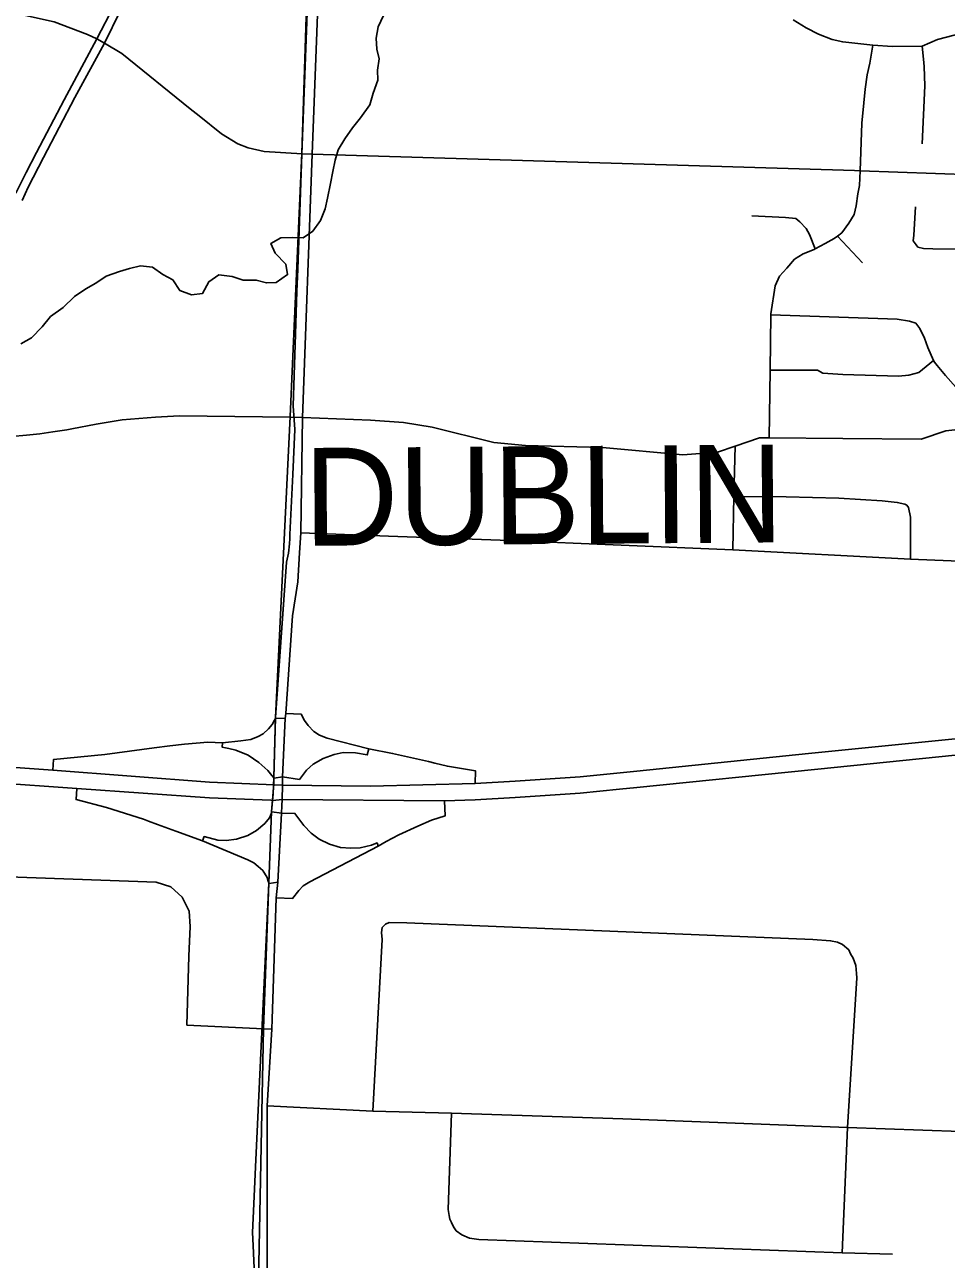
# Model space of a CAD drawing. Extents: x 114604 to 551442, y 316898 to 567001.
# Drawn here: x 179238 to 183948, y 438004 to 444314 of the extents above; entities that cross this region are included whole.
import ezdxf

# ---------------------------------------------------------------- set-up
doc = ezdxf.new("R2010")
doc.units = 0
for name, color, linetype in [('GE_P_Alignment_100_Cardinal_Points', 7, 'Continuous'), ('GE_P_Alignment_100_Stations', 7, 'Continuous'), ('GE_P_Alignment_500_Bearings', 7, 'Continuous'), ('GE_P_Alignment_500_Cardinal_Points', 7, 'Continuous'), ('GE_P_Alignment_500_Distances', 7, 'Continuous'), ('GE_P_Alignment_500_Stations', 7, 'Continuous'), ('PM_P_Cells', 7, 'Continuous'), ('SH_Named_Boundary', 7, 'Continuous')]:
    doc.layers.add(name, color=color, linetype=linetype)

msp = doc.modelspace()

# ---------------------------------------------------------------- linework, layer by layer
at = {"layer": 'GE_P_Alignment_100_Cardinal_Points'}
for p, q in [((183519.4, 443096.2), (183392.1, 443233.8)), ((180502.5, 439231.3), (180523.6, 439851)), ((183416.4, 438037.6), (183443.3, 438677.1))]:
    msp.add_line(p, q, dxfattribs=at)
for points in [[(180707.6, 443652.3), (180766.9, 445212.1), (180797.4, 446055.1), (180821.6, 446633.6), (180841.4, 447108.3), (180893.6, 448652.8), (180914.2, 449155.4), (180954, 450100.5), (181002.5, 451286.7), (180984.5, 451410.3)], [(179193.5, 443452.6), (179244.8, 443559.2), (179299.3, 443661), (179440.6, 443930.8), (179606.3, 444242.3), (179693.1, 444408.2)], [(179224.5, 443415), (179255.1, 443483.9), (179334.3, 443636.1), (179494.2, 443941.8), (179645.4, 444220.4), (179726.6, 444383.3)], [(183165.4, 444339), (183232.2, 444297.4), (183295.8, 444266.3), (183364.4, 444238.5), (183418.5, 444225.6), (183572.7, 444208.9), (183672.9, 444202.9), (183823.9, 444205), (183902.8, 444238.1), (184113.4, 444293.5), (184173.1, 444333.5)], [(183042.4, 442201.8), (183047.5, 442548.9), (183051.7, 442830.8), (183051.8, 442836.5), (183073.4, 442978.8), (183095.6, 443028.2), (183133, 443069), (183171.6, 443115.6), (183216.1, 443143.2), (183272.8, 443165.3), (183278.2, 443168.2), (183329.1, 443196.2), (183375.3, 443220.8), (183392.1, 443233.8), (183414, 443250.8), (183449.9, 443300.4), (183477.7, 443343.7), (183488, 443389), (183496.2, 443449), (183504.5, 443492.5), (183507.3, 443567.1), (183516.3, 443810), (183526.1, 443914.9), (183533.8, 443983.7), (183543.8, 444058.3), (183556.8, 444117.1), (183572.7, 444208.9)], [(183825.2, 443705.1), (183837.9, 444002.1), (183834.6, 444099.9), (183830.9, 444138.2), (183823.9, 444205)], [(180650, 441716.6), (180657.9, 442307.1), (180707.6, 443652.3)], [(182954, 443337.2), (183127, 443329), (183178.4, 443324), (183199.8, 443306.2), (183232.1, 443273.1), (183248.8, 443240.9), (183278.2, 443168.2)], [(184065.2, 443167.1), (183879.2, 443168.6), (183831.2, 443171), (183803.2, 443177.3), (183793.3, 443189.4), (183779.5, 443209.5), (183781.8, 443237.6), (183791.2, 443383.8)], [(183051.7, 442830.8), (183697.3, 442808.6), (183760.1, 442799.1)], [(184069.3, 442251.1), (184067.6, 442351.9), (184049.6, 442384.9), (184021.9, 442427), (183996, 442460.9), (183943.4, 442521.9), (183901.4, 442571.4), (183887.1, 442588.7), (183883.5, 442597), (183854.3, 442664.8), (183837.1, 442711.1), (183812, 442761.6), (183792.3, 442788), (183760.1, 442799.1)], [(183047.5, 442548.9), (183289.3, 442548.5), (183317.2, 442533.3), (183418.5, 442525.7), (183704.5, 442518.3), (183756, 442523.4), (183807.8, 442535.7), (183883.5, 442597)], [(179170.7, 442210.1), (179247.6, 442215.5), (179315.8, 442222.4), (179381.5, 442232.5), (179453.6, 442243.5), (179479.3, 442249.3), (179604.2, 442272.6), (179736.5, 442293.7), (179907, 442308.5), (180029.1, 442315), (180170.3, 442312.8), (180595.4, 442308.4), (180657.9, 442307.1)], [(180657.9, 442307.1), (181004.9, 442292.8), (181173.4, 442280.6), (181320, 442256.4), (181635.4, 442179.5), (181797.2, 442163.8), (182191.3, 442153.2), (182601.2, 442115.9), (182778.8, 442129.1), (182869.1, 442159.7), (182994.1, 442202.1), (183042.4, 442201.8), (183419.4, 442199.2), (183819.3, 442196.1), (183946, 442238.7), (184069.3, 442251.1)], [(182856.3, 441630.1), (182862.9, 441902.7), (182869.1, 442159.7)], [(182862.9, 441902.7), (183129.1, 441901.2), (183399.7, 441894.9), (183621, 441881.1), (183697.6, 441872.1), (183735.6, 441862.9), (183746.3, 441858.3), (183755.3, 441846.5), (183765.8, 441796.7), (183765.2, 441582)], [(180572.9, 440793.6), (180607.4, 441292.1), (180633.3, 441467.4), (180643.2, 441614.3), (180650, 441716.6)], [(180650, 441716.6), (181096.7, 441699.6), (181715.8, 441677.4), (182856.3, 441630.1), (183765.2, 441582), (184597.3, 441548.3), (185242.5, 441522.2)], [(180552.5, 440321), (180554.3, 440354), (180556, 440428), (180555.7, 440469.3), (180569.8, 440768.6), (180572.9, 440793.6)], [(180523.6, 439851), (180531.3, 439931.8), (180550.5, 440284.4), (180552.5, 440321)], [(178287.7, 439804.7), (178333.5, 439859.5), (178359.9, 439884.5), (178404.3, 439909.3), (178453.9, 439919.8), (178595.1, 439931.9), (178891.2, 439956), (179011.9, 439964.4), (179909.8, 439931.7), (179985.5, 439908.6), (180043.7, 439855), (180078.8, 439783.9), (180084.2, 439704.8), (180077.6, 439553.2), (180067.6, 439201), (180459.4, 439181.7), (180500.8, 439179.7)], [(181016.9, 438762.1), (181064.9, 439639.2), (181062.1, 439674.5), (181065.4, 439700.6), (181082.9, 439716.2)], [(181082.9, 439716.2), (181100.9, 439724.9), (181190.6, 439724.6), (183265.3, 439637.8), (183356.6, 439632.5), (183392.2, 439624.6), (183416.9, 439613.4), (183449.5, 439586.1)], [(183443.3, 438677.1), (183490.3, 439443.2), (183488.6, 439464.7), (183485, 439505), (183471.5, 439542.9), (183458.1, 439566.1), (183449.5, 439586.1)], [(180477.5, 437804.2), (180477.8, 438788.2), (180500.8, 439179.7), (180502.5, 439231.3)], [(181419.4, 438192.7), (181410.9, 438209.5), (181407.5, 438228.5), (181402.1, 438259), (181418.9, 438750.9)], [(181419.4, 438192.7), (181429, 438170.7), (181443.9, 438149.7), (181471.4, 438129.9), (181511.6, 438112.3), (181559.1, 438105.3), (183416.4, 438037.6), (183672.3, 438029.8)]]:
    msp.add_lwpolyline(points, dxfattribs=at)
at = {"layer": 'GE_P_Alignment_100_Stations'}
for points in [[(180705.8, 445007.5), (180654.2, 443651.8), (180633.2, 443065), (180628.9, 442950.2), (180621, 442679.2), (180610.1, 442365.3), (180619.5, 442245.4), (180608.2, 442015.5), (180593.2, 441709.3), (180592.6, 441687.3), (180591.5, 441661.4), (180585.5, 441613.9), (180575.4, 441567), (180519.3, 440773.4), (180511.6, 440465.6), (180508.1, 440382.5), (180500, 440293.1), (180485.5, 439926.9), (180439.4, 438948.8), (180416.3, 438438.8), (180409.5, 438288.5), (180402.8, 438140.9), (180405.8, 438075.2), (180412.9, 437920.5)], [(180412.9, 437920.5), (180405.8, 438075.2), (180402.8, 438140.9), (180409.5, 438288.5), (180416.3, 438438.8), (180439.4, 438948.8), (180485.5, 439926.9), (180500, 440293.1), (180508.1, 440382.5), (180511.5, 440466.9), (180520, 440780.1), (180575.4, 441567), (180585.5, 441613.9), (180591.5, 441661.4), (180592.6, 441687.3), (180593.2, 441709.3), (180608.2, 442015.5), (180619.5, 442245.4), (180610.1, 442365.3), (180621, 442679.2), (180628.9, 442950.2), (180633.2, 443065), (180654.2, 443653.1), (180705.8, 445007.5)]]:
    msp.add_lwpolyline(points, dxfattribs=at)
at = {"layer": 'GE_P_Alignment_500_Bearings'}
msp.add_line((180655.6, 443654.8), (180707.6, 443652.3), dxfattribs=at)
for points in [[(178398.3, 444313.9), (178494.3, 444316.2), (178625.3, 444331.8), (178831.5, 444365.5), (179008.4, 444380.2), (179212.2, 444367.4), (179389.4, 444329.3), (179558.9, 444263.5), (179606.3, 444242.3), (179645.4, 444220.4), (179735.2, 444167.2), (180084.3, 443883.9), (180129.2, 443847.9)], [(180129.2, 443847.9), (180243.4, 443756.4), (180327.7, 443704.3), (180379.6, 443684.5), (180462.3, 443665.9), (180655.6, 443654.8)], [(180707.6, 443652.3), (183478.6, 443568.1), (183507.3, 443567.1)], [(183507.3, 443567.1), (184085.4, 443547.2), (184690.6, 443526.4)], [(180477.8, 438788.2), (181016.9, 438762.1), (181418.9, 438750.9), (182295, 438721.5), (183443.3, 438677.1), (184598, 438636.9), (184942.9, 438622.4), (185045.3, 438594.5), (185106.3, 438552.1), (185169, 438452.8), (185311.7, 438524.7), (185451.7, 438574.2), (185685.6, 438600.5), (185806.3, 438599), (185869.6, 438595.6), (186463.7, 438577.5), (186544.2, 438574.5), (186653.3, 438571.4)]]:
    msp.add_lwpolyline(points, dxfattribs=at)
at = {"layer": 'GE_P_Alignment_500_Cardinal_Points'}
for points in [[(180514.9, 440759.6), (180503.6, 440737.7), (180483.9, 440714.8), (180457, 440690.3), (180431.4, 440675.9), (180393.1, 440661.4), (180343.3, 440653.9), (180249.4, 440643.3)], [(180569.8, 440768.6), (180520.5, 440770.6), (180514.9, 440759.6)], [(180997, 440613.5), (180783.3, 440667.1), (180744.7, 440682.5), (180716.1, 440702.2), (180686, 440731.9), (180668.7, 440757.4), (180651.4, 440790.1), (180572.9, 440793.6)], [(179979.7, 440627.6), (179899.5, 440618), (179647.2, 440584.9), (179385.7, 440558.7), (179382.6, 440504.3)], [(180249.4, 440643.3), (180174.9, 440647.8), (180054.5, 440636.5), (179979.7, 440627.6)], [(180500.9, 440477.6), (180481.1, 440502.4), (180435.3, 440543.4), (180379.4, 440581.5), (180318, 440606.7), (180280.6, 440615.5), (180248.1, 440621), (180249.4, 440643.3)], [(180997, 440613.5), (180989, 440581.6), (180929.1, 440592.6), (180866.4, 440593.6), (180819.5, 440584.7), (180764.1, 440564.3), (180713, 440535.5), (180677.7, 440503.8), (180641.8, 440456.7), (180555.7, 440469.3)], [(181333.7, 440540.1), (181301.3, 440548.2), (181118.6, 440589.3), (180997, 440613.5)], [(181539.9, 440436.2), (181542.6, 440500.5), (181398.5, 440523.9), (181333.7, 440540.1)], [(180555.7, 440469.3), (180512.7, 440462.8), (180500.9, 440477.6)], [(179504.7, 440410.6), (179500.7, 440353.4), (179656.1, 440314), (179845.3, 440254), (179871.1, 440244.1)], [(181044.8, 440115.3), (181085.6, 440139.7), (181150.5, 440173.1), (181246.6, 440217.3), (181317.6, 440249.2), (181386.7, 440270.1), (181383.4, 440346.7)], [(179871.1, 440244.1), (179916.2, 440226.7), (180010.2, 440192.6), (180146.8, 440142.2)], [(180146.8, 440142.2), (180155.2, 440165), (180225.9, 440145.8), (180268.6, 440144.7), (180319.9, 440152.2), (180378.1, 440169.7), (180423.5, 440195.7), (180464.6, 440231.6), (180488.6, 440260.3), (180497, 440280.3)], [(180497, 440280.3), (180501.2, 440290.3), (180550.5, 440284.4)], [(180550.5, 440284.4), (180619.4, 440282.8), (180665.5, 440221.7), (180702.8, 440182), (180742.9, 440151), (180795.8, 440125.7), (180852.8, 440109), (180905, 440105.4), (180952.6, 440107.2), (181011.3, 440120.5), (181039.1, 440132.6), (181044.8, 440115.3)], [(180146.8, 440142.2), (180378.2, 440045), (180408.5, 440029.7), (180432, 440012.3), (180454.5, 439992), (180477.1, 439955.2), (180482.9, 439936.5)], [(180523.6, 439851), (180607.4, 439848.2), (180639.4, 439889.5), (180662, 439912.5), (180694.6, 439932.6), (181044.8, 440115.3)], [(180482.9, 439936.5), (180486.7, 439924), (180531.3, 439931.8)]]:
    msp.add_lwpolyline(points, dxfattribs=at)
at = {"layer": 'GE_P_Alignment_500_Distances'}
for points in [[(180703.3, 445212.1), (180654.4, 443657.6), (180594.2, 442311.3), (180519.3, 440773.4), (180511.6, 440465.6), (180511.4, 440432.7), (180505.3, 440352.4), (180500, 440293.1), (180485.5, 439926.9), (180458.2, 439184.6), (180431.5, 437809.3), (180423, 437431.4), (180398.5, 436946.9), (180354.5, 436089.7), (180353.3, 436046.5), (180327.7, 435141.1), (180320.1, 434872.3), (176751.2, 435056.1)], [(176751.2, 435056.1), (180320.1, 434872.3), (180327.7, 435141.1), (180353.3, 436046.5), (180354.5, 436089.7), (180398.5, 436946.9), (180423, 437431.4), (180431.5, 437809.3), (180458.2, 439184.6), (180485.5, 439926.9), (180500, 440293.1), (180505.3, 440352.4), (180511.4, 440432.7), (180511.6, 440465.6), (180519.3, 440773.4), (180594.2, 442311.3), (180654.4, 443657.6), (180703.3, 445212.1)]]:
    msp.add_lwpolyline(points, dxfattribs=at)
at = {"layer": 'GE_P_Alignment_500_Stations'}
for points in [[(181539.9, 440436.2), (181744.8, 440447.5), (182076.2, 440470), (182366.7, 440498.7), (183243.4, 440589.9), (183992.6, 440664.5), (184886.4, 440755.9), (185690.4, 440833.1), (186968.6, 440966.3), (187652.2, 441033.6), (189253.6, 441194.6), (189968.8, 441268.1), (190953.7, 441364.4), (192220.9, 441491.7), (193078.4, 441580.1), (193407.2, 441606.4), (193690.4, 441623.9), (193961.5, 441632.9), (194143.9, 441638.7), (194184.3, 441639), (194391.1, 441636.6), (194908.4, 441630.7), (195273.8, 441628.2)], [(180496.1, 440349.9), (180506.5, 440349.5), (180554.3, 440354), (181383.4, 440346.7), (181540.5, 440352.5), (181745.4, 440363.8), (182076.8, 440386.3), (182277.5, 440406.2), (182367.3, 440415), (183275.1, 440508.3), (183290.9, 440509.9), (183993.2, 440580.8), (184877.4, 440664.8), (185691, 440749.4), (186940.8, 440875.4), (187669.9, 440952.4), (189254.2, 441110.9), (189969.4, 441184.4), (190954.2, 441280.7)], [(174533.5, 440307.9), (174580.6, 440315.8), (174908.2, 440370.5), (175367.4, 440439.9), (175849.9, 440497.8), (176231.9, 440526), (176773.8, 440549.6), (177205.7, 440549.2), (177572.9, 440542.6), (177972.6, 440517.7), (179071.1, 440441.1), (179504.7, 440410.6), (180182.3, 440362.2), (180496.1, 440349.9)], [(179000.2, 440530.5), (179382.6, 440504.3), (180182.8, 440442.8), (180512.6, 440429.9), (180556, 440428), (181005.4, 440422.1), (181539.9, 440436.2)]]:
    msp.add_lwpolyline(points, dxfattribs=at)
at = {"layer": 'PM_P_Cells'}
msp.add_lwpolyline([(181072.3, 444361.4), (181043.9, 444303.5), (181033.6, 444245.4), (181037.2, 444189.2), (181048.9, 444139), (181040.5, 444080.9), (181042.2, 444030.7), (181019.8, 443964.7), (181001.4, 443904.6), (180955, 443838.8), (180912.6, 443787), (180874.3, 443731.1), (180839.9, 443675.2), (180825.6, 443621.1), (180813.2, 443563.1), (180800.8, 443503), (180786.3, 443426.9), (180774, 443372.8), (180749.6, 443312.8), (180711.3, 443258.9), (180661, 443225.2), (180609, 443225.6), (180546.9, 443224.1), (180496.7, 443196.4), (180518.4, 443146.1), (180572.1, 443089.5), (180581.8, 443037.3), (180523.5, 442995.6), (180473.5, 442994), (180421.5, 443008.4), (180355.5, 443008.9), (180297.6, 443027.4), (180229.6, 443035.9), (180179.3, 443000.2), (180146.9, 442940.3), (180090.9, 442932.7), (180031, 442955.2), (179995.3, 443009.6), (179943.4, 443038.1), (179891.6, 443074.6), (179829.6, 443081.1), (179773.5, 443067.5), (179723.4, 443051.8), (179655.2, 443028.2), (179600.9, 442992.5), (179550.7, 442964.8), (179492.4, 442925.2), (179434, 442869.4), (179369.7, 442821.8), (179327.4, 442769.9), (179273, 442714.2), (179218.8, 442682.5)], dxfattribs=at)

# ---------------------------------------------------------------- texts
at = {"layer": 'SH_Named_Boundary'}
msp.add_text('DUBLIN', height=500.01, rotation=0.41303, dxfattribs=at).set_placement((180666.3, 441650.7))

doc.saveas('drawing.dxf')
